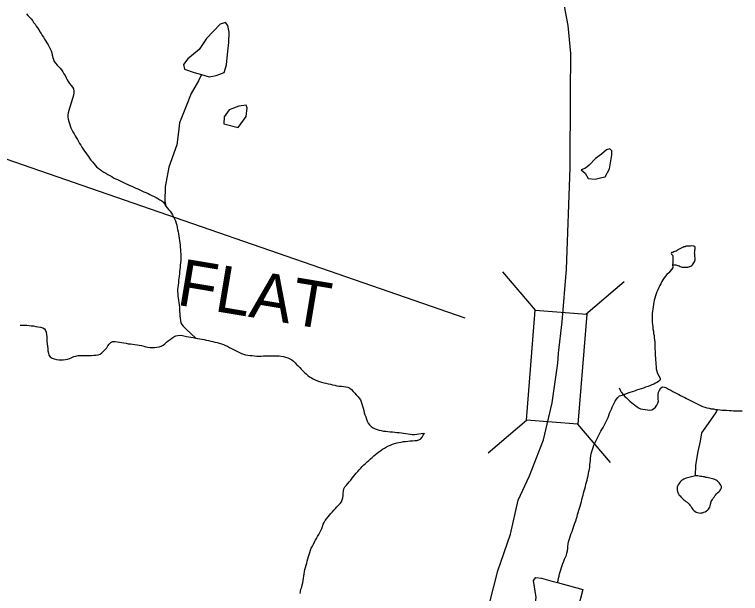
# Model space of a CAD drawing. Extents: x 1950930 to 2061844, y 904556 to 1017002.
# Drawn here: x 1972722 to 1975982, y 925572 to 928171 of the extents above; entities that cross this region are included whole.
import ezdxf

# ---------------------------------------------------------------- set-up
doc = ezdxf.new("R2010")
doc.units = 0
for name, color, linetype in [('Exist Hydrographic Creek Single Shore', 7, 'Continuous'), ('Exist Hydrographic Misc Water Feature', 7, 'Continuous'), ('Exist Hydrographic River Shore Label', 7, 'Continuous'), ('Exist Road Secondary Structure Standard Bridge CELL', 7, 'Continuous'), ('Exist Road Secondary Structure Standard Bridge Number Label', 7, 'Continuous'), ('Exist Road Secondary Type 51 Attributed', 7, 'Continuous')]:
    doc.layers.add(name, color=color, linetype=linetype)

msp = doc.modelspace()

# ---------------------------------------------------------------- linework, layer by layer
at = {"layer": 'Exist Hydrographic Creek Single Shore'}
for points in [[(1972774.9, 928174.5), (1972781.7, 928166.9), (1972789.1, 928159.3), (1972795.8, 928151.9), (1972801.8, 928144.5), (1972807.5, 928135.9), (1972813.9, 928127.6), (1972819.2, 928119.5), (1972825.4, 928112.1), (1972830.7, 928103.5), (1972835.8, 928094.2), (1972841.4, 928086), (1972846.3, 928077.6), (1972852.2, 928069.4), (1972856.9, 928060.1), (1972862.5, 928052), (1972867.4, 928043.6), (1972872.3, 928034.7), (1972876.8, 928026.3), (1972881.8, 928017), (1972885.7, 928007.9)], [(1972885.7, 928007.9), (1972889.3, 927998.8), (1972891.4, 927989.1), (1972893, 927978.4), (1972896.3, 927969.4), (1972900.2, 927960.2), (1972906.2, 927952.4), (1972912.5, 927944.1), (1972919.5, 927937.4), (1972926.3, 927929.9), (1972933, 927922.4), (1972938.6, 927914.2), (1972943.7, 927904.9), (1972948.4, 927896.9), (1972953.1, 927887.6), (1972957.6, 927878.4), (1972962.5, 927870.4), (1972968.9, 927861.7), (1972975.5, 927853.4), (1972982.2, 927845.1), (1972986.7, 927837.1), (1972988.2, 927827.9), (1972988, 927819.1), (1972985.9, 927809.2), (1972983.5, 927799.1), (1972980.6, 927789.3), (1972977.3, 927779.7), (1972974.4, 927769.9), (1972971.6, 927760.3), (1972968.9, 927750.5), (1972966, 927740.4), (1972963, 927729.9), (1972961.3, 927720), (1972961.1, 927711.1), (1972963, 927701), (1972965, 927691.4), (1972967.9, 927682.1), (1972971.2, 927672.2), (1972974.9, 927663.1), (1972979.2, 927653.2), (1972984.1, 927644.3), (1972989, 927635.8), (1972993.9, 927626.6), (1972998.8, 927618.5), (1973003.8, 927610), (1973009.1, 927601.1), (1973014, 927592.7), (1973019.6, 927584.5), (1973024.7, 927575.2), (1973030.6, 927567), (1973035.5, 927558.5), (1973041.5, 927550.3), (1973047.2, 927541.7), (1973053.2, 927533.5), (1973059.1, 927526.1), (1973064.9, 927517.5), (1973071.2, 927510.1), (1973077.6, 927501.8), (1973083.7, 927495.2), (1973090.5, 927487.7), (1973097.9, 927480.9), (1973106.3, 927475.2), (1973114.5, 927469), (1973122.7, 927464.1), (1973131.7, 927459.1), (1973140.5, 927453.8), (1973149.4, 927448.7), (1973158, 927443.7), (1973166.4, 927438.4), (1973175.6, 927434.2), (1973184.6, 927430), (1973193.6, 927425.8), (1973202.7, 927421.6), (1973211.3, 927416.9), (1973220.7, 927412.6), (1973229.9, 927408.4), (1973239, 927404.2), (1973248, 927400), (1973257.2, 927396.5), (1973266.2, 927392.3), (1973275.3, 927388.1), (1973284.5, 927384.3), (1973293.5, 927380.1), (1973302.5, 927375.8), (1973311.8, 927371.6), (1973321.2, 927367.4), (1973329.8, 927362.8), (1973338.8, 927358.6), (1973348.3, 927354.3), (1973357.5, 927350.1), (1973365.9, 927345.2), (1973374.7, 927339.7), (1973383.3, 927334.8), (1973390.5, 927328.9), (1973401.6, 927311.3)], [(1973401.6, 927311.3), (1973407.9, 927303.9), (1973413.7, 927295.7), (1973420.6, 927288.2), (1973426, 927279.6), (1973431.5, 927271.5), (1973436.4, 927263.1), (1973440.9, 927254.2), (1973444.8, 927244.7), (1973447.9, 927234.9), (1973450, 927225.2), (1973452.2, 927215.2), (1973454.1, 927205.5), (1973456.3, 927196.3), (1973457.5, 927186.4), (1973459.8, 927176.6), (1973461, 927166), (1973462.3, 927156), (1973464.1, 927146), (1973464.9, 927136.1), (1973466.2, 927126.2), (1973467.2, 927116.2), (1973467.6, 927106.5), (1973468.6, 927096.6), (1973468.6, 927086.8), (1973468.6, 927076.3), (1973468.6, 927066.5), (1973467.4, 927056.6), (1973466.2, 927046.6), (1973465.3, 927037), (1973464.1, 927027), (1973463.3, 927016.6), (1973462.1, 927006.6), (1973461.2, 926996.7), (1973460, 926987.1), (1973458.8, 926977.1), (1973457.5, 926967.2), (1973456.3, 926956.8), (1973455.1, 926946.9), (1973454.3, 926937.2), (1973453.9, 926927.2), (1973454.5, 926917.3), (1973455.3, 926907.5), (1973457.1, 926897.9), (1973458.8, 926887.8), (1973460.2, 926877.9), (1973461, 926868), (1973461.9, 926857.4), (1973462.3, 926847.5), (1973462.9, 926837.7), (1973463.7, 926827.8), (1973464.5, 926818), (1973466, 926808), (1973466.8, 926797.4), (1973468.4, 926787.3), (1973473.5, 926779.2), (1973479.3, 926771.4), (1973486.7, 926764.7), (1973494.5, 926757.4), (1973536.3, 926717.8)], [(1972747, 926776.2), (1972756.9, 926776.7), (1972767.1, 926776.4), (1972776.8, 926776.1), (1972787, 926775.3), (1972796.9, 926774.2), (1972806.5, 926773.2), (1972816.8, 926771.2), (1972826.8, 926769.7), (1972837.9, 926767.5), (1972848.1, 926764.8), (1972856.1, 926760), (1972860.8, 926752.4), (1972863.3, 926744.3), (1972865.6, 926734.1), (1972866.2, 926723.5), (1972866.8, 926713.7), (1972867.2, 926703.1), (1972868.2, 926692.4), (1972869.7, 926682.4), (1972870.9, 926671.7), (1972871.9, 926660.9), (1972873.8, 926651.4), (1972876.4, 926642), (1972881.6, 926634.7), (1972890, 926628.6), (1972899.6, 926625.1), (1972910.3, 926622.7), (1972920.1, 926620.7), (1972929.7, 926620.5), (1972940, 926620.1), (1972950.5, 926621.9), (1972960.1, 926623.2), (1972969.9, 926626.2), (1972978.7, 926630.9), (1972987.6, 926635.6), (1972997.4, 926637.8), (1973007, 926639.6), (1973016.9, 926640.1), (1973026.9, 926639.8), (1973037.2, 926639.5), (1973047, 926640.4), (1973056.9, 926640.9), (1973067.5, 926640.5), (1973077.8, 926641), (1973087.2, 926642), (1973097.3, 926643.3), (1973106.3, 926646.5), (1973114.5, 926652.8), (1973121.9, 926659.1), (1973128.8, 926667.3), (1973135.6, 926674.5), (1973141.4, 926683.3), (1973147.3, 926691.3), (1973153.9, 926698), (1973162.9, 926702.7), (1973173.5, 926703.2), (1973183.2, 926702.1), (1973193, 926700.6), (1973202.5, 926698.7), (1973212.3, 926696.8), (1973222.8, 926694.9), (1973232.6, 926692.9), (1973242.2, 926691.9), (1973252.1, 926690.8), (1973261.9, 926690.1), (1973272.2, 926688.2), (1973282, 926686.2), (1973291.5, 926684.4), (1973301.7, 926681.6), (1973311.1, 926679.8), (1973321, 926677.8), (1973331, 926676.4), (1973341.1, 926676), (1973350.9, 926676.6), (1973361, 926677.8), (1973371, 926679.6), (1973380.6, 926681.7), (1973389.3, 926686.5), (1973397.1, 926692.7), (1973404.6, 926700.1), (1973412.4, 926706.5), (1973420.6, 926712.2), (1973428, 926718.4), (1973436.6, 926724), (1973445.9, 926727.9), (1973455.5, 926730), (1973465.5, 926731.8), (1973475.6, 926730.6), (1973493.8, 926726.2), (1973503.9, 926724.4), (1973513.7, 926722.4), (1973523.6, 926720.5), (1973536.3, 926717.8)], [(1973536.3, 926717.8), (1973543.3, 926716.7), (1973553.3, 926715.2), (1973563.1, 926713.3), (1973573, 926711.4), (1973582.8, 926709.4), (1973592.9, 926707.6), (1973602.7, 926705.2), (1973612.2, 926703.4), (1973621.8, 926700.7), (1973631.6, 926698.7), (1973641.5, 926696.1), (1973650.7, 926692.7), (1973659.9, 926690), (1973669.6, 926685.7), (1973678.6, 926681.5), (1973687.6, 926676.9), (1973696.4, 926671.9), (1973705.2, 926667.8), (1973714.1, 926662.8), (1973722.7, 926658.6), (1973731.7, 926653.9), (1973741.3, 926649.6), (1973750.4, 926646.3), (1973759.8, 926643.6), (1973770, 926641.6), (1973779.7, 926640.6), (1973789.7, 926639.9), (1973799.8, 926638.8), (1973809.8, 926637.6), (1973819.5, 926637.3), (1973829.7, 926637.4), (1973839.6, 926638), (1973849.8, 926638.5), (1973860.1, 926638.1), (1973869.9, 926639), (1973879.7, 926638.8), (1973890, 926639.2), (1973899.6, 926639), (1973909.7, 926638.3), (1973919.7, 926637.1), (1973929.8, 926636), (1973939.4, 926633.3), (1973949.1, 926629.9), (1973957.9, 926625.6), (1973966.7, 926620.2), (1973974.7, 926614.6), (1973982.1, 926607.8), (1973988.8, 926600.2), (1973996.2, 926593.5), (1974002.6, 926586), (1974009.3, 926578.5), (1974016.3, 926571.7), (1974023.7, 926564.5), (1974031.1, 926557.7), (1974038.9, 926550.8), (1974046.7, 926544.8), (1974055.3, 926539.8), (1974063.7, 926534.9), (1974072.7, 926530.3), (1974082.1, 926527.2), (1974091.6, 926523.3), (1974101, 926520.7), (1974110.6, 926518), (1974120.5, 926515.7), (1974130.3, 926513), (1974140.2, 926511.1), (1974150, 926509.2), (1974159.8, 926506.5), (1974169.7, 926504.6), (1974179.5, 926502.6), (1974189.8, 926502.7), (1974199.8, 926501.6), (1974209.7, 926499.7), (1974219.1, 926497.9), (1974227.5, 926492.9), (1974235.1, 926486.9), (1974242.7, 926479.2), (1974249.7, 926471.8), (1974256.4, 926464.2), (1974263.2, 926456.7), (1974269.6, 926449.2), (1974275.1, 926441), (1974279, 926431.9), (1974282.3, 926423), (1974284.7, 926412.8), (1974287, 926403.1), (1974290.1, 926392.9), (1974292.5, 926383.2), (1974295.8, 926374.2), (1974298.9, 926364.4), (1974301.9, 926355), (1974305.4, 926346), (1974309.9, 926336.3), (1974316.3, 926329.2), (1974324.1, 926322), (1974331.9, 926315.9), (1974340.9, 926310.9), (1974350.1, 926307.5), (1974359.4, 926304.8)], [(1974359.4, 926304.8), (1974369, 926303), (1974379.3, 926301.1), (1974389.3, 926299.9), (1974398.7, 926298.9), (1974409.2, 926297.7), (1974419.2, 926296.9), (1974429.3, 926295.8), (1974438.9, 926294.8), (1974449, 926293.7), (1974459, 926293), (1974469.1, 926291.8), (1974479.1, 926290.7), (1974489, 926288.7), (1974498.4, 926286.9), (1974508.2, 926285.1), (1974518.5, 926285.2), (1974528.1, 926286.5), (1974538, 926287.8), (1974548.2, 926289.6), (1974563, 926292.1)], [(1974546.4, 926266.3), (1974552.7, 926273.8), (1974557.6, 926283.2), (1974563, 926292.1)], [(1974004.2, 925571.1), (1974005.9, 925581), (1974008.3, 925590.8), (1974011.4, 925600.5), (1974013.9, 925610.2), (1974016.3, 925620), (1974018, 925629.9), (1974019.6, 925639.9), (1974020.8, 925649.4), (1974022.1, 925659.3), (1974023.7, 925669.2), (1974026.2, 925679), (1974028.6, 925688.8), (1974031.5, 925698.5), (1974034.2, 925707.4), (1974036.6, 925717.2), (1974039.7, 925727.2), (1974042.6, 925737), (1974045, 925746.7), (1974047.3, 925755.7), (1974050.8, 925765.4), (1974054.7, 925774.5), (1974059.4, 925783.9), (1974063.9, 925793), (1974068.2, 925801.2), (1974073.1, 925810.3), (1974077.8, 925818.9), (1974083.2, 925827.8), (1974088.3, 925835.9), (1974092.8, 925845), (1974097.7, 925853.9), (1974101.4, 925862.8), (1974105.1, 925872.7), (1974108.4, 925882.3), (1974112.9, 925891), (1974117.2, 925899.4), (1974123.1, 925907.4), (1974129.7, 925915.7), (1974136.1, 925922.8), (1974142.4, 925930.8), (1974149.2, 925938.3), (1974156.4, 925945.3), (1974162.9, 925952.4), (1974169.5, 925960.8), (1974176.7, 925967.7), (1974183.8, 925975.2), (1974189.8, 925983.2), (1974193.9, 925991.9), (1974196.8, 926001.3), (1974197.8, 926010.8), (1974198.4, 926021.7), (1974199.2, 926031.3), (1974201.3, 926041.1), (1974205.2, 926050.3), (1974212.3, 926057.3), (1974218.9, 926065.7), (1974224.8, 926073.6), (1974231.6, 926080.8), (1974237.6, 926088.8), (1974243.7, 926097.2), (1974250.3, 926104.3), (1974256.8, 926112.2), (1974263.6, 926119.8), (1974270, 926126.9), (1974276.9, 926133.9), (1974283.7, 926141.4), (1974290.9, 926148.5), (1974298.3, 926155.1), (1974305.4, 926162), (1974313, 926168.7), (1974320.2, 926176.1), (1974327.6, 926182.2), (1974335.2, 926189.6), (1974342.5, 926195.8), (1974350.8, 926201.5), (1974358.5, 926208), (1974366.7, 926213.2), (1974374.9, 926218.9), (1974383.4, 926224.5), (1974392, 926230.1), (1974401.2, 926234), (1974409.8, 926237.9), (1974419.4, 926241.7), (1974428.9, 926245.2), (1974438.7, 926247.3), (1974448.4, 926249.5), (1974458.6, 926251.6), (1974468.2, 926253.8), (1974478.1, 926254.7), (1974488.5, 926255.9), (1974498.8, 926256.9), (1974509.3, 926257.3), (1974519.1, 926257.8), (1974528.9, 926259.1), (1974538, 926261.5), (1974546.4, 926266.3)]]:
    msp.add_lwpolyline(points, dxfattribs=at)
at = {"layer": 'Exist Hydrographic Misc Water Feature'}
for points in [[(1973561.9, 927901.4), (1973595.5, 927891.8), (1973627.5, 927897.5), (1973663.4, 927911.5), (1973673.5, 927945.7), (1973680.4, 928006.3), (1973684.1, 928046.4), (1973686.4, 928092.3), (1973679.8, 928122.1), (1973669.8, 928136.2), (1973646, 928127.7), (1973584.3, 928063.6), (1973550.6, 928014.7), (1973499.4, 927972.2), (1973480.9, 927946.6), (1973485.4, 927926.8), (1973527.9, 927911), (1973561.9, 927901.4)], [(1973561.9, 927901.4), (1973548, 927873.5), (1973514.5, 927816.9), (1973492.8, 927759.3), (1973463.3, 927685), (1973457.5, 927645), (1973450, 927586.8), (1973414.9, 927486.7), (1973397.7, 927398.4), (1973396.2, 927332.9), (1973401.6, 927311.3)], [(1973661.4, 927680.1), (1973725.5, 927664.2), (1973762.7, 927714.2), (1973766.6, 927752.5), (1973762.5, 927764.1), (1973728.6, 927759.9), (1973686.4, 927743.6), (1973663, 927712.3), (1973661.4, 927680.1)], [(1975266.3, 927473.3), (1975284.1, 927459.7), (1975298.3, 927435.6), (1975330.3, 927431.5), (1975360.2, 927439.9), (1975374.2, 927442.3), (1975393.9, 927478.7), (1975400, 927514.7), (1975405.1, 927541.1), (1975405.1, 927558.9), (1975395.3, 927568.2), (1975380.9, 927564.3), (1975357.8, 927544.3), (1975331.3, 927524.3), (1975302, 927495.5), (1975286, 927481.6), (1975266.3, 927473.3)], [(1975677, 927048.9), (1975681.9, 927047.6), (1975687.1, 927047.7), (1975692.2, 927047.7), (1975697.1, 927046.6), (1975701.4, 927044.7), (1975706.8, 927043.1), (1975711.1, 927040.5), (1975715.8, 927038.9), (1975720.7, 927037.3), (1975725.6, 927036.2), (1975730.3, 927036.3), (1975735.5, 927036.7), (1975740.2, 927036.8), (1975745.3, 927037.6), (1975750, 927038.1), (1975755.2, 927039.9), (1975759.9, 927041.1), (1975764.2, 927043.7), (1975767.5, 927047.6), (1975770.1, 927051.7), (1975773, 927055.7), (1975775.5, 927060.7), (1975777.5, 927064.8), (1975778.7, 927069.5), (1975779.1, 927074.3), (1975778.3, 927079.3), (1975777.5, 927085.1), (1975777.5, 927090), (1975776.7, 927095), (1975776.5, 927099.8), (1975777.1, 927105.1), (1975777.3, 927109.9), (1975777.7, 927114.7), (1975778.1, 927119.9), (1975778.5, 927124.7), (1975777.7, 927130.1), (1975773.2, 927131.2), (1975769.1, 927131.4), (1975763.8, 927132.2), (1975758.4, 927131.4), (1975753.3, 927131.8), (1975748.4, 927131.7), (1975743.1, 927130.9), (1975738.3, 927130.5), (1975733.4, 927128.7), (1975728.5, 927127.8), (1975724, 927125.8), (1975719.5, 927124), (1975715.2, 927121.8), (1975710.5, 927119.2), (1975706.4, 927117.1), (1975701.6, 927114.9), (1975697.5, 927112.3), (1975692.8, 927109.4), (1975688.1, 927107.6), (1975683.6, 927105.1), (1975678.1, 927103.4), (1975672.9, 927102.3), (1975670.3, 927099.8), (1975672.9, 927095.7), (1975677, 927091.4), (1975677.8, 927086.5), (1975678.3, 927081.5), (1975678.7, 927076.6), (1975679.1, 927070.8), (1975678.7, 927066), (1975678.3, 927060.9), (1975677.8, 927056.1), (1975677, 927048.9)], [(1975677, 927048.9), (1975678.9, 927033.9), (1975672.9, 927026.7), (1975666.6, 927018.7), (1975659.8, 927011.2), (1975652.2, 927004), (1975645.9, 926996.8), (1975639.9, 926988.8), (1975634.2, 926979.9), (1975629, 926971.8), (1975624.5, 926962.7), (1975619.6, 926954), (1975615.1, 926945), (1975611.6, 926935.8), (1975607.3, 926926.4), (1975603.8, 926917.1), (1975599.9, 926907.6), (1975597.1, 926897.9), (1975594.8, 926888.8), (1975592.8, 926879), (1975591.1, 926869.1), (1975589.5, 926859.2), (1975588, 926848.8), (1975586.8, 926838.9), (1975586, 926829), (1975585.8, 926819.2), (1975585.8, 926809.5), (1975585.6, 926798.5), (1975586.2, 926788.8), (1975587, 926778.8), (1975588.4, 926769.3), (1975589.3, 926759.4), (1975591.1, 926749.4), (1975592.3, 926739.5), (1975594.2, 926729.9), (1975595, 926719.6), (1975596.4, 926710), (1975596.9, 926700.2), (1975597.7, 926689.2), (1975597.7, 926679.4), (1975597.7, 926669.6), (1975598.7, 926659.8), (1975599.1, 926649.9), (1975599.7, 926640.2), (1975599.9, 926629.5), (1975601, 926619.7), (1975601.4, 926609.9), (1975601.8, 926599.6), (1975603.2, 926590.1), (1975604, 926580.2), (1975605.9, 926570.2), (1975610, 926559.4), (1975616.3, 926548.8), (1975621.3, 926537.9), (1975622.1, 926530.4), (1975616.1, 926524.9), (1975609, 926520.3), (1975601.2, 926516.2), (1975592.8, 926512.2), (1975583.9, 926508.2), (1975574.9, 926504.4), (1975565.7, 926500.5), (1975555.8, 926497.5), (1975546.4, 926493.6), (1975536.4, 926490.3), (1975526.1, 926487.3), (1975515.9, 926484.1), (1975505.8, 926480.3), (1975495.6, 926477.4), (1975485.3, 926474.1), (1975475.9, 926471), (1975465.8, 926467.3), (1975456.4, 926464.3)], [(1975438.1, 926494.3), (1975442, 926485.2), (1975446.1, 926476.1), (1975456.4, 926464.3)], [(1975456.4, 926464.3), (1975463.4, 926456.8), (1975470.5, 926449.9), (1975477.5, 926442.4), (1975485.3, 926435.6), (1975492.9, 926429.9), (1975500.5, 926423.1), (1975508.1, 926417.1), (1975516.5, 926411.4), (1975524.9, 926405.2), (1975533.9, 926401), (1975543.7, 926399.1), (1975554.2, 926397.5), (1975564.9, 926395.5), (1975574.5, 926395.2), (1975583.7, 926396.6), (1975592.1, 926401.4), (1975600.1, 926408), (1975606.7, 926416.7), (1975611.8, 926425.6), (1975614.3, 926434.6), (1975613.3, 926444.5), (1975612.2, 926455.3), (1975612.4, 926464.9), (1975614.7, 926475.6), (1975618.8, 926484.7), (1975624.5, 926494.3), (1975632.7, 926499.1), (1975640.9, 926498.3), (1975650.2, 926494.5), (1975659.6, 926489.4), (1975668.8, 926484.4), (1975677.8, 926479.3), (1975687.1, 926474.2), (1975695.9, 926470.1), (1975704.9, 926465.5), (1975713.3, 926460.5), (1975722.3, 926456.3), (1975731.6, 926452.1), (1975740.4, 926446.6), (1975749, 926442.5), (1975758, 926437.5), (1975767, 926433.3), (1975776.1, 926428.7), (1975784.7, 926424.5), (1975793.7, 926420.3), (1975802.7, 926416.1), (1975812.4, 926411.8), (1975821.6, 926408.4), (1975830.8, 926405.7), (1975841.1, 926403.8), (1975850.9, 926401), (1975860.5, 926400), (1975870.4, 926398.1), (1975878.8, 926397.2)], [(1975160.7, 925620.5), (1975163.2, 925629.8), (1975165.2, 925640.1), (1975167.7, 925649.8), (1975169.7, 925659.2), (1975173, 925668.6), (1975175.1, 925678.3), (1975177.9, 925688), (1975180.8, 925697.8), (1975184.1, 925706.6), (1975188.2, 925716.5), (1975192.3, 925725.7), (1975196.2, 925734.4), (1975200.1, 925744.3), (1975202.7, 925753.3), (1975204.8, 925762.7), (1975206.2, 925773.5), (1975207, 925783.5), (1975208.3, 925793.4), (1975210.3, 925802.9), (1975212.8, 925812.6), (1975215.5, 925821.9), (1975218.9, 925831.6), (1975222.2, 925841.2), (1975225.9, 925850.4), (1975229.2, 925860.1), (1975232.7, 925868.9), (1975235.8, 925879), (1975238.8, 925887.8), (1975242.1, 925897.4), (1975245.6, 925907.5), (1975248.5, 925917.2), (1975250.7, 925926.2), (1975253.6, 925935.9), (1975256.5, 925945.6), (1975259.3, 925955.3), (1975262.2, 925964.3), (1975265.1, 925974.3), (1975267.5, 925984), (1975270.2, 925993.9), (1975273.1, 926003.5), (1975275.3, 926012.5), (1975277.8, 926022.3), (1975280.7, 926032), (1975283.1, 926041.8), (1975285.6, 926051.5), (1975288.2, 926061.8), (1975290.7, 926071.1), (1975293.2, 926080.8), (1975295.6, 926091), (1975297.7, 926100.1), (1975300.1, 926109.8), (1975301.6, 926119.4), (1975303.6, 926129.1), (1975305.3, 926139.1), (1975306.3, 926149.8), (1975307.5, 926159.5), (1975307.9, 926169.5), (1975309, 926179), (1975310.4, 926189), (1975312, 926198.9), (1975314.1, 926208.8), (1975317.4, 926218.4), (1975320.4, 926227.2), (1975324.3, 926237.3), (1975328.2, 926246), (1975332.7, 926255), (1975337.3, 926264), (1975341.6, 926272.8), (1975346.3, 926282.6), (1975350.4, 926291.7), (1975355.1, 926299.9), (1975360, 926308.5), (1975364.9, 926317.6), (1975370.1, 926326.5), (1975375, 926334.7), (1975379.5, 926343.7), (1975383.6, 926353.2), (1975387.3, 926362.4), (1975391.2, 926371.2), (1975394.5, 926380.8), (1975398.6, 926389.9), (1975402.7, 926399.1), (1975406.4, 926408.6), (1975410.9, 926417.6), (1975415.2, 926426.3), (1975419.7, 926435.4), (1975425.4, 926443.5), (1975431.4, 926451.5), (1975439, 926458.8), (1975456.4, 926464.3)], [(1975780.2, 926099.7), (1975782.4, 926148.1), (1975791.7, 926208.8), (1975803.3, 926256.1), (1975809.1, 926292.5), (1975839, 926334.7), (1975872.6, 926383.6), (1975878.8, 926397.2)], [(1975878.8, 926397.2), (1975890.5, 926396.3), (1975900.5, 926395.2), (1975910.2, 926394.9), (1975920.2, 926394.1), (1975930.9, 926393.7), (1975940.1, 926393.5), (1975950.6, 926392.4), (1975960.8, 926392.1), (1975970.5, 926391.8), (1975980.7, 926391.9), (1975990.3, 926391.6)], [(1975780.2, 926099.7), (1975774.4, 926098.2), (1975768.3, 926096.6), (1975762.1, 926096), (1975756.4, 926094.4), (1975750.2, 926092.9), (1975744.5, 926091.4), (1975738.7, 926089.7), (1975733.2, 926087.8), (1975727.7, 926085.3), (1975723, 926082.1), (1975718, 926078.7), (1975713.5, 926074.2), (1975708.8, 926069.1), (1975705.1, 926064.4), (1975702.2, 926059.6), (1975699.6, 926054), (1975698.4, 926048.8), (1975697.7, 926043.3), (1975697.9, 926036.7), (1975699.4, 926030), (1975701.4, 926024), (1975703.9, 926018.4), (1975706.8, 926013.5), (1975710.9, 926009.3), (1975714.8, 926005), (1975719.3, 926001.1), (1975723.6, 925996.8), (1975727.9, 925992.4), (1975733, 925989.2), (1975737.3, 925984.9), (1975742.6, 925980.9), (1975747.2, 925977.3), (1975751.1, 925973.1), (1975755.4, 925968.4), (1975758.8, 925963.3), (1975761.7, 925958), (1975765.2, 925953.1), (1975768.7, 925948.1), (1975772.6, 925944.3), (1975777.5, 925940.6), (1975783, 925937.4), (1975788.6, 925935.6), (1975795.1, 925933.5), (1975800.9, 925932.6), (1975806.4, 925933.4), (1975812.2, 925934.1), (1975818.1, 925936.5), (1975823.6, 925938.9), (1975829.2, 925942.1), (1975834.1, 925946.2), (1975838.6, 925950), (1975841.9, 925954.8), (1975844.1, 925959.7), (1975845.8, 925965.6), (1975847.4, 925972.2), (1975848.7, 925977.7), (1975850.7, 925984.2), (1975853.2, 925989.2), (1975856.7, 925994), (1975859.9, 925999.5), (1975863.8, 926004.6), (1975867.1, 926009.4), (1975870.8, 926013.3), (1975875.1, 926018.3), (1975879.6, 926022.9), (1975884.7, 926027.8), (1975889.1, 926032.8), (1975892.7, 926037.6), (1975895.2, 926042.5), (1975896.4, 926047.1), (1975896.4, 926052.4), (1975894.4, 926057.2), (1975891.5, 926062.9), (1975887.2, 926068), (1975882.5, 926073.2), (1975877.6, 926077.1), (1975872.6, 926080.7), (1975867.5, 926083.2), (1975862, 926085.6), (1975856.2, 926086.6), (1975850.1, 926088.3), (1975844.4, 926089.5), (1975838.4, 926091.3), (1975832, 926092.2), (1975826.3, 926093.1), (1975820.6, 926094.8), (1975814.4, 926095.7), (1975808.7, 926096.6), (1975802.5, 926097.5), (1975796.6, 926098.5), (1975790.8, 926099.7), (1975780.2, 926099.7)], [(1975160.7, 925620.5), (1975274.5, 925589.3), (1975251.5, 925502.8), (1975233.9, 925445), (1975218.5, 925376.3), (1975222.6, 925331.1), (1975216.9, 925284.4), (1975199.3, 925252.6), (1975137.3, 925258), (1975089.3, 925281.1), (1975061.3, 925301.6), (1975046.9, 925345.2), (1975054.5, 925413.4), (1975053.9, 925483.7), (1975064.9, 925553.4), (1975052.4, 925629.2), (1975062.5, 925643.6), (1975088.3, 925640), (1975130.2, 925628.4), (1975160.7, 925620.5)]]:
    msp.add_lwpolyline(points, dxfattribs=at)
at = {"layer": 'Exist Road Secondary Structure Standard Bridge CELL'}
for p, q in [((1975061.8, 926844.1), (1974915.1, 927016.4)), ((1975287.4, 926825.9), (1975459.8, 926972.7)), ((1974848.6, 926203.3), (1975021, 926350)), ((1975398.5, 926159.1), (1975251.8, 926331.4))]:
    msp.add_line(p, q, dxfattribs=at)
msp.add_lwpolyline([(1975021, 926350), (1975060.7, 926844.2), (1975291.5, 926825.6), (1975251.8, 926331.4)], close=True, dxfattribs=at)
at = {"layer": 'Exist Road Secondary Structure Standard Bridge Number Label'}
msp.add_line((1974746.2, 926808.4), (1969674.9, 928563), dxfattribs=at)
at = {"layer": 'Exist Road Secondary Type 51 Attributed'}
for points in [[(1975161.3, 926605.6), (1975165.6, 926651.1), (1975180.8, 926790.9), (1975200.2, 927027.4), (1975217.2, 927483.3), (1975218.5, 927813.6), (1975221, 927996.7), (1975208.9, 928122.8), (1975186.1, 928241.3)], [(1974854.1, 925521.1), (1974892.7, 925673.6), (1974949.6, 925837.2), (1974984.2, 925990.8), (1975035.2, 926099.5), (1975096.9, 926260.9), (1975137.1, 926428.1), (1975161.3, 926605.6)]]:
    msp.add_lwpolyline(points, dxfattribs=at)

# ---------------------------------------------------------------- texts
at = {"layer": 'Exist Hydrographic River Shore Label'}
msp.add_text('FLAT', height=210, rotation=350.5329, dxfattribs=at).set_placement((1973445.4, 926868.7))

doc.saveas('drawing.dxf')
